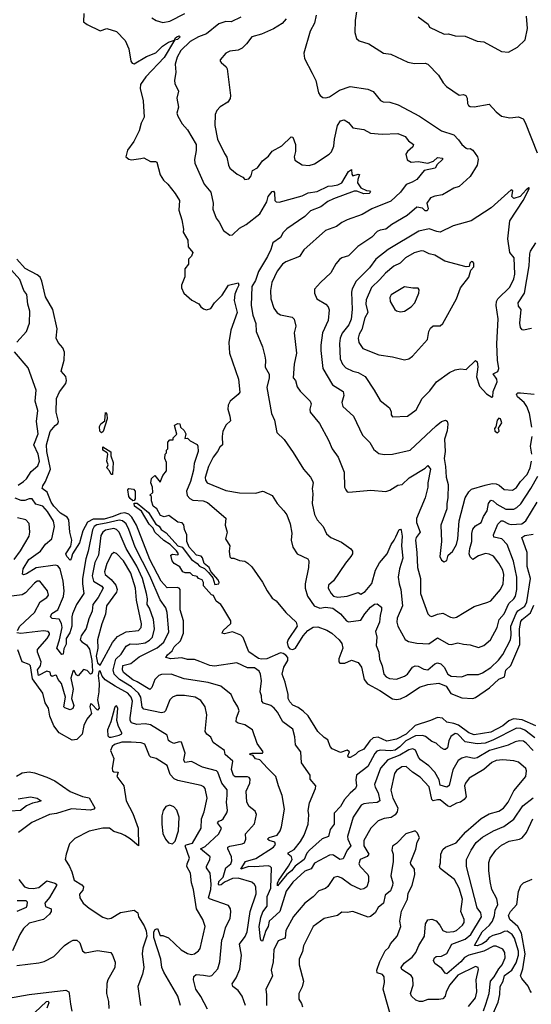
# Model space of a CAD drawing. Extents: x 1268547 to 1425625, y 515768 to 616754.
# Tile 403 of 507: x 1354056 to 1357802, y 598115 to 605330. Entities that reach past the tile are written whole.
import ezdxf

# ---------------------------------------------------------------- set-up
doc = ezdxf.new("R2010")
doc.units = 0

msp = doc.modelspace()

# ---------------------------------------------------------------- linework, layer by layer
at = {"layer": '0CON10XD'}
for points in [[(1354525.8, 605375), (1354523.3, 605315), (1354551.2, 605295), (1354645, 605248.6), (1354695, 605265.6), (1354765, 605243.5), (1354828.5, 605178.5), (1354854.7, 605115.3), (1354869.7, 605025), (1354880.3, 605010.3), (1354895, 605005.3), (1354985, 605060.8), (1355051.9, 605088.1), (1355101.2, 605135), (1355145, 605166.2), (1355190, 605180), (1355194.4, 605195), (1355206.2, 605205), (1355225, 605210.8), (1355232, 605205), (1355212, 605185), (1355190, 605180), (1355115, 605052.7), (1354978.5, 604911.5), (1354939.7, 604855), (1354938.2, 604825), (1354960.9, 604735), (1354968.6, 604615), (1354945, 604572), (1354930.4, 604515), (1354892.7, 604437.3), (1354844.3, 604375), (1354832.5, 604325), (1354855, 604306.7), (1354875, 604303.8), (1354943.8, 604313.8)], [(1355024.6, 605344.6), (1355054.4, 605324.4), (1355105, 605308.8), (1355155, 605319.4), (1355265, 605376)], [(1356226.8, 605363.2), (1356215.8, 605305), (1356184.2, 605245.8), (1356136.7, 605085), (1356141.1, 605045), (1356198.1, 604938.1), (1356224.5, 604885), (1356244.6, 604794.6), (1356256, 604775), (1356275, 604760), (1356297.3, 604757.3), (1356325.4, 604764.6), (1356397.6, 604812.4), (1356475, 604839.5), (1356605, 604821.9), (1356644.4, 604804.4), (1356697, 604737), (1356718.8, 604728.8), (1356767.5, 604725), (1356828, 604705), (1356985, 604623.8), (1357144.7, 604514.7), (1357234.4, 604485), (1357270.2, 604450.2), (1357294.3, 604414.3), (1357325, 604388.9), (1357335, 604383.6), (1357355, 604386.9), (1357374, 604375), (1357408.9, 604325), (1357413.3, 604305), (1357407.1, 604262.9), (1357355, 604180.8), (1357275, 604108.5), (1357235, 604094.5), (1357152.6, 604047.4), (1357095, 604036.2), (1357065, 604023.5), (1357036.4, 603985), (1357048.1, 603945), (1357040.1, 603929.9), (1357025, 603929.7), (1357005, 603948.1), (1356963.3, 603955), (1356894.4, 603895.6), (1356781.1, 603828.9), (1356738, 603795), (1356695, 603788.1), (1356675, 603778.5), (1356635, 603737.3), (1356531.1, 603668.9), (1356465, 603600), (1356415, 603586), (1356396.8, 603573.2), (1356370.3, 603539.7), (1356334.3, 603475), (1356258, 603405), (1356214.2, 603355), (1356214.3, 603325), (1356232.5, 603285), (1356297.5, 603245), (1356315.7, 603225), (1356323, 603203), (1356314.5, 603125), (1356274.6, 603035.4), (1356262.1, 602945), (1356260.8, 602905), (1356276.7, 602775), (1356347.1, 602655), (1356424, 602605), (1356429.4, 602575), (1356414.6, 602525), (1356423.5, 602495), (1356499.4, 602425), (1356566.7, 602285), (1356620.4, 602230.4), (1356650.6, 602180.6), (1356685, 602151.9), (1356725, 602143.3), (1356785, 602146.4), (1356915, 602175.5), (1357105, 602354.5), (1357145, 602385.6), (1357175, 602395.8), (1357187.5, 602387.5), (1357192.5, 602365), (1357186.1, 602316.1), (1357165.9, 602255), (1357172.8, 602165), (1357164.6, 602115), (1357175.4, 602055), (1357178.3, 601978.3), (1357193.1, 601925), (1357190.6, 601825), (1357182.9, 601785), (1357183.8, 601745), (1357140.8, 601625), (1357144.3, 601505), (1357133.8, 601395), (1357145, 601370), (1357165, 601357.5), (1357183, 601367), (1357193.3, 601405), (1357225, 601433.3), (1357255, 601483.8), (1357265.4, 601525), (1357273.6, 601656.4), (1357317.8, 601825), (1357345, 601870.8), (1357365, 601890.6), (1357465, 601918.2), (1357515, 601930), (1357545, 601927.9), (1357567.9, 601917.9), (1357605, 601887.5), (1357665, 601881.8), (1357695, 601902.9), (1357723.8, 601945), (1357772.9, 601997.1), (1357794.8, 602045), (1357804.8, 602095)], [(1356524.4, 605405), (1356512.7, 605325), (1356510.8, 605235), (1356521.7, 605191.7), (1356542.5, 605175), (1356612, 605152), (1356720, 605085), (1356775, 605078), (1356898.3, 605018.3), (1356947.7, 605007.7), (1357025, 605011.2), (1357045, 605003.8), (1357122.4, 604922.4), (1357156.2, 604866.2), (1357181.2, 604841.2), (1357275, 604776.9), (1357305, 604782.5), (1357323.2, 604773.2), (1357332.1, 604755), (1357334.3, 604715), (1357342.3, 604702.3), (1357355, 604694.3), (1357385, 604692.5), (1357495, 604711.2), (1357544.5, 604654.5), (1357585, 604624), (1357645, 604610), (1357707.7, 604617.7), (1357742.3, 604602.3), (1357757.7, 604577.7), (1357846.7, 604355)], [(1355675, 605349.1), (1355605, 605313.2), (1355565, 605316.1), (1355515, 605300), (1355424.8, 605225.2), (1355365, 605203.4), (1355305, 605171.1), (1355237, 605105), (1355208.6, 605055), (1355194.7, 605005), (1355199.5, 604945), (1355190, 604885), (1355192.8, 604862.8), (1355217.8, 604805), (1355205.6, 604755), (1355217.8, 604687.8), (1355207.5, 604645), (1355213.2, 604623.2), (1355245.8, 604565.8), (1355285, 604524), (1355348.9, 604415), (1355347.5, 604372.5), (1355336.2, 604305), (1355338.3, 604278.3), (1355406.9, 604125), (1355455.7, 604065), (1355472.2, 603985), (1355470.3, 603940.3), (1355494.3, 603874.3), (1355516.6, 603846.6), (1355548, 603785), (1355595, 603751.2), (1355615, 603753.8), (1355665, 603801.4), (1355715, 603830), (1355815, 603908.2), (1355865, 603995.7), (1355875.6, 604035), (1355905, 604070.4), (1355915, 604072.2), (1355921.3, 604061.3), (1355925, 604004.4), (1355935, 603994.4), (1355955, 603991.9), (1356125, 604039.1), (1356168.6, 604061.4), (1356235, 604071.6), (1356315, 604110.5), (1356346.9, 604113.1), (1356385, 604120), (1356415, 604135.4), (1356463.4, 604216.6), (1356485, 604232.5), (1356487.7, 604197.7), (1356495, 604185.7), (1356535, 604199.1), (1356545.6, 604195.6), (1356531.7, 604158.3), (1356530.5, 604135), (1356555, 604096.7), (1356595, 604078.2), (1356618, 604075), (1356624.2, 604065), (1356615, 604057.1), (1356575, 604053.2), (1356525, 604072.4), (1356505, 604073), (1356355, 604018.2), (1356312.1, 603997.9), (1356260.8, 603959.2), (1356185, 603928.2), (1356143.4, 603886.6), (1356013, 603797), (1355985, 603769.5), (1355965, 603733.6), (1355908.8, 603695), (1355894.7, 603645.3), (1355871.2, 603595), (1355804.3, 603485.7), (1355782.5, 603417.5), (1355755.3, 603375), (1355751.2, 603235), (1355763.7, 603163.7), (1355784.6, 603104.6), (1355788.9, 603045), (1355835, 602933.3), (1355851.4, 602865), (1355856.7, 602835), (1355854.6, 602784.6), (1355881.7, 602731.7), (1355882.1, 602705), (1355864.6, 602634.6), (1355899.4, 602445), (1355921.4, 602395), (1355940, 602305), (1355993, 602253), (1356059.5, 602159.5), (1356135, 602036.7), (1356186.8, 601976.8), (1356201.3, 601951.3), (1356205.6, 601935), (1356198.9, 601895), (1356201.5, 601855), (1356198.5, 601785), (1356215.5, 601705), (1356234.1, 601664.1), (1356278.9, 601615), (1356302, 601562), (1356335, 601534.4), (1356411.9, 601501.9), (1356481.4, 601451.4), (1356492, 601435), (1356492, 601415), (1356481.2, 601395), (1356442.3, 601347.7), (1356355, 601217.5), (1356318, 601185), (1356315.8, 601165), (1356336.7, 601125), (1356354.3, 601105), (1356385, 601098.9), (1356455, 601105.7), (1356535, 601132.9), (1356555, 601120), (1356585, 601139.5), (1356635, 601197.5), (1356662.8, 601297.2), (1356691.2, 601348.8), (1356747.4, 601415), (1356775.9, 601485), (1356799.5, 601515), (1356810.6, 601540.6), (1356835, 601594), (1356845, 601596.2), (1356849.1, 601589.1), (1356856.5, 601545), (1356850.9, 601475), (1356861.4, 601385), (1356837.6, 601305), (1356827.5, 601245), (1356834, 601195), (1356847.2, 601155), (1356858.1, 601035), (1356820.4, 600945), (1356818.5, 600915), (1356825, 600886.7), (1356878.6, 600788.6), (1356904.3, 600774.3), (1356965, 600761.9), (1357052.7, 600757.3), (1357115, 600800), (1357195, 600752.7), (1357215, 600751.8), (1357265, 600764.3), (1357305, 600753.1), (1357355, 600750), (1357415, 600730), (1357456, 600745), (1357504.4, 600785), (1357553.3, 600876.7), (1357567.5, 600935), (1357603.2, 600975), (1357638.2, 601051.8), (1357674.5, 601085), (1357686.8, 601105), (1357696.9, 601155), (1357697.2, 601245), (1357673, 601363), (1357624.7, 601485), (1357586.1, 601526.1), (1357527.3, 601537.3), (1357524.6, 601555), (1357556.5, 601633.5), (1357582.6, 601657.4), (1357595, 601657.2), (1357634.5, 601634.5), (1357655, 601631.7), (1357733.3, 601636.7), (1357761.8, 601658.2), (1357846.2, 601793.9)], [(1356006.2, 605335), (1355977, 605303), (1355915, 605262.5), (1355827, 605223), (1355755.8, 605205), (1355718.1, 605151.9), (1355685, 605120.5), (1355655, 605107.5), (1355595, 605098.1), (1355565.4, 605084.6), (1355523.8, 605035), (1355523.3, 605025), (1355532.5, 605015)], [(1356975, 605351.2), (1357047.7, 605297.7), (1357056.7, 605275), (1357163.8, 605225), (1357195, 605226.5), (1357245, 605212.5), (1357318.3, 605208.3), (1357405, 605172), (1357455, 605167.1), (1357585, 605095.6), (1357635, 605092)], [(1357635, 605092), (1357702.3, 605127.7), (1357756.8, 605183.2), (1357775.8, 605264.2), (1357767.5, 605355)], [(1355532.5, 605015), (1355567.5, 604985), (1355575, 604970), (1355600.6, 604775), (1355596.6, 604753.4), (1355579.2, 604725), (1355525, 604692.2), (1355498.5, 604665), (1355487.8, 604635), (1355484.4, 604555), (1355505, 604453.3), (1355555, 604348.8), (1355573, 604323), (1355584.3, 604265), (1355595, 604241.2), (1355647.4, 604197.4), (1355690, 604175), (1355705, 604160), (1355735, 604164.4), (1355752.2, 604185), (1355760, 604225), (1355796.7, 604243.2), (1355833.8, 604296.2), (1355879.2, 604330.8), (1355905, 604367.1), (1355974.6, 604405.4), (1356045, 604472.5), (1356055, 604470), (1356075.6, 604415), (1356076.9, 604365), (1356065.7, 604325), (1356071.5, 604301.5), (1356125, 604265.8), (1356175, 604261.4), (1356213.9, 604273.9), (1356321.9, 604345), (1356338.3, 604361.7), (1356356.6, 604403.4), (1356361.7, 604455), (1356384.3, 604555.7), (1356405, 604588.2), (1356432.5, 604595), (1356465, 604577.1), (1356495, 604536.5), (1356575, 604526.2), (1356625, 604497.8), (1356711.4, 604491.4), (1356825, 604495.3), (1356878.6, 604475), (1356902.4, 604442.4), (1356940.4, 604415), (1356935, 604397.5), (1356897.1, 604365), (1356884.2, 604345), (1356892.5, 604302.5), (1356922.5, 604285), (1356975, 604290.9), (1357045, 604277.6), (1357087.5, 604292.5), (1357115, 604318.9), (1357151.2, 604315), (1357151.8, 604305), (1357112.1, 604267.9), (1357099.1, 604240.9), (1357018.8, 604225), (1356965, 604160), (1356930.5, 604139.5), (1356885, 604123.1), (1356844.4, 604065), (1356775, 603999.2), (1356635, 603944.5), (1356565, 603901.2), (1356455, 603862.5), (1356415, 603843.1), (1356375, 603814.3), (1356295.6, 603784.4), (1356136.8, 603643.2), (1356105.5, 603594.5), (1356005, 603556), (1355981.7, 603538.3), (1355942.7, 603487.3), (1355901.8, 603405), (1355892.5, 603345), (1355896.2, 603285), (1355916.4, 603216.4), (1355941.1, 603181.1), (1355965, 603167.3), (1356050.5, 603150.5), (1356065.5, 603135.5), (1356077.5, 603085), (1356065.6, 603035), (1356082.9, 602885), (1356065.5, 602805), (1356058.6, 602705), (1356076.7, 602685), (1356088.9, 602638.9), (1356108.7, 602608.7), (1356184.3, 602535), (1356190.8, 602515), (1356181.4, 602475), (1356183.2, 602453.2), (1356250.9, 602370.9), (1356318.5, 602248.5), (1356345, 602184), (1356388.9, 602125), (1356432.5, 602015), (1356434, 601905), (1356443.3, 601885), (1356455, 601870), (1356466.4, 601866.4), (1356627.3, 601882.7), (1356736.8, 601873.2), (1356767.4, 601882.6), (1356825, 601919.2), (1356856.4, 601923.6), (1356907.5, 601972.5), (1357025, 602044.4), (1357045, 602062.5), (1357065.2, 602035.2), (1357043.9, 601935), (1357043.8, 601903.8), (1357024.3, 601825), (1356961, 601675), (1356961.3, 601645), (1356989.1, 601575), (1356959.6, 601535), (1356953.4, 601515), (1356965.3, 601425), (1356968, 601315), (1356990.4, 601235), (1356990.8, 601125), (1357045.8, 600975.8), (1357060.3, 600960.3), (1357075, 600957.1), (1357115, 600973.8), (1357155, 600980), (1357210.5, 600950.5), (1357235, 600947.5), (1357255, 600952.2), (1357310, 600985), (1357385, 601029.4), (1357485, 601060.5), (1357505, 601072.2), (1357577.7, 601155), (1357595.7, 601195), (1357600.3, 601265), (1357593.7, 601295), (1357565, 601348.5), (1357525, 601397.9), (1357495, 601413.9), (1357468.1, 601418.1), (1357415, 601400), (1357375, 601374.4), (1357353.7, 601393.7), (1357348.2, 601415), (1357352.1, 601455), (1357367.9, 601505), (1357366.2, 601565), (1357374.5, 601595.5), (1357395, 601620), (1357435.6, 601645), (1357451.9, 601688.1), (1357479.5, 601730.5), (1357488.8, 601785), (1357505, 601808.5), (1357524.4, 601805), (1357550.4, 601780.4), (1357615, 601742.5), (1357675, 601743.8), (1357697.5, 601755), (1357725, 601781.8), (1357799.5, 601895), (1357850, 601985)], [(1354943.8, 604313.8), (1354965, 604317.5), (1355015, 604290), (1355051.7, 604291.7), (1355061.2, 604285), (1355085, 604192.5), (1355110, 604155), (1355141.2, 604125), (1355195.4, 604055.4), (1355226, 604005), (1355220.8, 603935), (1355244.4, 603864.4), (1355255.8, 603795.8), (1355253.4, 603773.4), (1355288.1, 603715), (1355290.8, 603665), (1355322.7, 603622.7), (1355315, 603596.2), (1355293.3, 603575), (1355291.7, 603538.3), (1355264.4, 603505), (1355265.4, 603444.6), (1355241.8, 603385), (1355240, 603365), (1355258.8, 603325), (1355316.7, 603275), (1355368.3, 603248.3), (1355383.3, 603225), (1355401.2, 603211.2), (1355425, 603204.2), (1355455.3, 603214.7), (1355482.7, 603255), (1355539, 603311), (1355585, 603384.2), (1355655, 603402.5), (1355660, 603385), (1355646.2, 603356.2), (1355632.3, 603317.7), (1355627.2, 603272.8), (1355647.7, 603185), (1355602, 603055), (1355588.5, 602965), (1355591.9, 602885), (1355658.1, 602695), (1355668.6, 602601.4), (1355657, 602583), (1355598, 602535), (1355582, 602505), (1355580, 602475), (1355596, 602425), (1355598.8, 602391.2), (1355568.9, 602361.1), (1355544.7, 602315.3), (1355538.4, 602275), (1355541.9, 602215), (1355521.5, 602198.5), (1355504.6, 602165), (1355473.1, 602125), (1355439.6, 602055), (1355414.5, 601975), (1355415.6, 601955), (1355430, 601935), (1355565, 601879.6), (1355666.2, 601863.8), (1355785, 601859.6), (1355835, 601874.4), (1355845, 601872.2), (1355904.2, 601844.2), (1355941.4, 601785), (1355991.3, 601731.3), (1356012.5, 601702.5), (1356036.7, 601635), (1356047.9, 601567.9), (1356044.3, 601515), (1356055.7, 601465.7), (1356088.8, 601415), (1356165, 601378), (1356173.8, 601365), (1356170.5, 601315), (1356146.2, 601195), (1356146.5, 601165), (1356163.1, 601105), (1356211.5, 601035), (1356255, 601017.5), (1356295, 601024.7), (1356348.7, 601018.7), (1356405.2, 600975.2), (1356448.1, 600925), (1356465, 600916.9), (1356555, 600930.6), (1356583, 600977), (1356625, 601024.2), (1356655, 601045.7), (1356675, 601050), (1356704.4, 601024.4), (1356706.2, 601005), (1356694.6, 600965), (1356689.7, 600915), (1356662.6, 600847.4), (1356671.2, 600805), (1356666.7, 600745), (1356686.1, 600696.1), (1356691.3, 600645), (1356710, 600595), (1356721.9, 600535), (1356738.6, 600515), (1356765, 600501.2), (1356815, 600497.5), (1356875, 600520), (1356895.4, 600535), (1356932.2, 600585), (1356952, 600595), (1356975, 600591.6), (1357015, 600570.8), (1357045, 600566.4), (1357095, 600610.3), (1357115, 600618.2), (1357139.2, 600609.2), (1357165, 600586.2), (1357192.3, 600535), (1357215, 600520), (1357295, 600513.6), (1357335, 600531.9), (1357415, 600531.3), (1357445, 600542.8), (1357505, 600583.4), (1357562.3, 600637.7), (1357595, 600678.5), (1357649.2, 600785), (1357655, 600820), (1357653.3, 600885), (1357690.5, 600979.5), (1357702.9, 600997.1), (1357755, 601032.2), (1357769.6, 601065), (1357797.3, 601235), (1357773.3, 601323.3), (1357771.7, 601425), (1357733.5, 601535), (1357755, 601550.3), (1357815, 601559.6)], [(1356785, 602420), (1356895, 602424.3), (1356958.6, 602471.4), (1357004.4, 602555), (1357059.6, 602610.4), (1357107.5, 602675), (1357203.8, 602745), (1357245, 602764.3), (1357285, 602772.2), (1357325, 602767.1), (1357395, 602833.3), (1357405, 602822.5), (1357410.8, 602785), (1357402, 602712), (1357424.2, 602645), (1357475, 602587.5), (1357513.3, 602563.3), (1357520, 602565), (1357523.3, 602605), (1357552.5, 602675), (1357550, 602695), (1357523.8, 602735), (1357558.6, 602751.4), (1357565.6, 602775), (1357556.2, 602835), (1357550.3, 602955), (1357558.8, 603138.8), (1357545.8, 603235.8), (1357547.5, 603265), (1357558.6, 603285), (1357645, 603370.8), (1357675, 603431.2), (1357682.5, 603465), (1357677.1, 603585), (1357644.2, 603624.2), (1357631.4, 603725), (1357645.5, 603855), (1357744, 604005), (1357790, 604095), (1357785, 604097.5), (1357765, 604082.5), (1357720, 604035), (1357675, 604020), (1357660, 604035), (1357667, 604077), (1357655, 604082.5), (1357507.9, 603952.1), (1357363.2, 603856.8), (1357230.3, 603819.7), (1357135, 603773.3), (1357111.7, 603778.3), (1357055, 603796.8), (1356979.9, 603780.1), (1356754.8, 603645.2), (1356664.6, 603575), (1356617.4, 603512.6), (1356519.5, 603415), (1356491.7, 603358.3), (1356486.7, 603333.3), (1356490, 603205), (1356483.2, 603135), (1356465.8, 603095), (1356418.1, 603031.9), (1356403.4, 602995), (1356397.9, 602957.9), (1356402.4, 602845), (1356420.4, 602805), (1356445, 602778.8), (1356495, 602754.5), (1356535, 602744.5), (1356585.9, 602715.9), (1356652.9, 602615), (1356695, 602539.2), (1356764.4, 602484.4), (1356777.3, 602457.3), (1356776.7, 602435), (1356785, 602420)], [(1356875, 602836.7), (1356905, 602844), (1356932, 602865), (1357043.6, 602986.4), (1357052.7, 603045), (1357065, 603070), (1357085, 603086), (1357135, 603086.2), (1357155, 603104.2), (1357254.5, 603285), (1357283.1, 603365), (1357346.1, 603443.9), (1357360, 603495), (1357381.7, 603518.3), (1357382.5, 603545), (1357375, 603556.7), (1357365, 603557.5), (1357353.3, 603545), (1357348.3, 603521.7), (1357325, 603518.8), (1357170.2, 603560.2), (1357095, 603603.3), (1357055, 603614.2), (1357015, 603634.5), (1356995, 603636.5), (1356945, 603622.1), (1356880.6, 603585), (1356841.5, 603545), (1356795, 603523.1), (1356735, 603472.9), (1356693.9, 603425), (1356633.4, 603366.6), (1356593.5, 603276.5), (1356591.8, 603245), (1356604.6, 603185), (1356583.2, 603145), (1356560.4, 603059.6), (1356542.9, 603025), (1356535.6, 602995), (1356538.9, 602965), (1356570, 602920), (1356685, 602873.1), (1356785, 602860), (1356875, 602836.7)], [(1357805, 603066.9), (1357745, 603054.3), (1357735, 603058), (1357723.7, 603073.7), (1357719.5, 603105), (1357727.8, 603205), (1357710, 603230), (1357706.6, 603255), (1357752.5, 603325), (1357786.5, 603525), (1357791.2, 603615), (1357797.2, 603632.8), (1357835, 603695.6)], [(1357828.1, 600068.1), (1357755, 600123.7), (1357725, 600136), (1357695, 600138.8), (1357520.6, 600049.4), (1357465, 600029.3), (1357405, 600022.8), (1357318.4, 600038.4), (1357265, 600095.2), (1357245, 600099.8), (1357213.9, 600076.1), (1357199.6, 600045), (1357188, 599995), (1357175, 599981.4), (1357165, 599980.8), (1357143.2, 599993.2), (1357105, 600029.1), (1357075, 600041.5), (1357027.9, 600077.9), (1357005, 600085.3), (1356955, 600081.7), (1356883.9, 600045), (1356839.2, 600000.8), (1356805, 599976.8), (1356775, 599971.4), (1356695, 599977.4), (1356671, 599969), (1356656.8, 599953.2), (1356605, 599857.5), (1356523.1, 599795), (1356518.4, 599758.4), (1356521.5, 599715), (1356515.5, 599695), (1356475, 599660.8), (1356434.6, 599615), (1356404.8, 599565.2), (1356360, 599515), (1356360, 599435), (1356328.7, 599395), (1356318.2, 599345), (1356271.7, 599328.3), (1356177.7, 599245), (1356158, 599222), (1356140.2, 599175), (1356073.5, 599126.5), (1356046.7, 599093.3), (1356012.9, 599067.1), (1355945, 598983.1), (1355945, 599002), (1355954.8, 599025), (1356025, 599127.2), (1356050.5, 599175), (1356046.4, 599196.4), (1356021.4, 599215), (1356022.1, 599225), (1356065, 599248.5), (1356112.7, 599307.3), (1356140, 599355), (1356168.7, 599435), (1356172.8, 599502.8), (1356168.2, 599535), (1356178.2, 599591.8), (1356222.9, 599695), (1356225, 599716.7), (1356182.5, 599765), (1356182.5, 599795), (1356119.2, 599885), (1356114, 599965), (1356075.7, 600015.7), (1356071.4, 600075), (1356055, 600130), (1355984.2, 600184.2), (1355944.7, 600255), (1355919.6, 600285), (1355895, 600305.3), (1355841.7, 600321.7), (1355830, 600335), (1355826.4, 600375), (1355816.2, 600405), (1355827.1, 600485), (1355820, 600535), (1355810, 600555), (1355775, 600579.7), (1355725, 600580.8), (1355645, 600616.1), (1355483.5, 600593.5), (1355448.2, 600598.2), (1355375, 600625.6), (1355335, 600641.5), (1355285, 600642.5), (1355243.8, 600653.8), (1355162.7, 600647.3), (1355126, 600655), (1355137.5, 600675), (1355172.2, 600705), (1355186.6, 600735), (1355232.7, 600777.3), (1355256.6, 600833.4), (1355255.3, 600924.7), (1355230.8, 601005), (1355230.9, 601155), (1355224.6, 601164.6), (1355208.9, 601168.9), (1355135, 601166.2), (1355092, 601215), (1355008.8, 601375), (1354910.9, 601625), (1354876.7, 601685), (1354855.2, 601705.2), (1354825, 601715.1), (1354795, 601711.5), (1354740.8, 601689.2), (1354675, 601670.6), (1354595, 601670), (1354552.4, 601647.6), (1354517.5, 601585), (1354495, 601495.5), (1354443.3, 601415), (1354432.1, 601377.9), (1354425, 601370), (1354400, 601395), (1354394.6, 601415), (1354429.3, 601470.7), (1354438.8, 601515), (1354423.3, 601575), (1354416, 601665), (1354403.8, 601685), (1354355, 601713.3), (1354305.5, 601765), (1354286.3, 601795), (1354257.2, 601867.2), (1354220.8, 601895), (1354224.6, 601915), (1354244, 601946), (1354280.9, 602035), (1354254.8, 602164.8), (1354252.5, 602215), (1354278.3, 602311.7), (1354315, 602355.4), (1354335, 602370.5), (1354340.8, 602385), (1354322.1, 602455), (1354325.3, 602555), (1354347.5, 602602.5), (1354393.8, 602665), (1354398.6, 602685), (1354393.1, 602715), (1354360, 602755), (1354382.2, 602835), (1354383.3, 602893.3), (1354372, 602925), (1354338.8, 602965), (1354324, 602995), (1354330, 603065), (1354299.6, 603205), (1354245, 603298.6), (1354219, 603415), (1354205, 603442.5), (1354185, 603460.7), (1354097, 603507), (1354035, 603575.5)], [(1354035, 602966), (1354105.8, 603045), (1354127.1, 603105), (1354130.8, 603195), (1354115.6, 603245.6), (1354108.1, 603315), (1354086.2, 603346.2), (1354056.2, 603425), (1353955, 603541.2)], [(1356845, 603190), (1356875, 603194), (1356922, 603225), (1356950, 603255), (1356980, 603325), (1356980.7, 603350.7), (1356975, 603362.5), (1356935, 603362.5), (1356875, 603373.1), (1356776.8, 603313.2), (1356767.5, 603295), (1356768.6, 603265), (1356802, 603205), (1356815.9, 603195.9), (1356845, 603190)], [(1354045, 601918.8), (1354083.5, 601945), (1354105.6, 601965), (1354140.9, 602019.1), (1354188.2, 602061.8), (1354200.2, 602095), (1354192, 602145), (1354160.5, 602215), (1354190.4, 602295), (1354179.6, 602385), (1354188.2, 602465), (1354170.4, 602535), (1354175.5, 602615), (1354118.2, 602778.2), (1354018.6, 602895)], [(1357806, 602345), (1357788.3, 602445), (1357769.7, 602495), (1357750.5, 602525), (1357702.5, 602565), (1357694.7, 602585.3), (1357703.8, 602595), (1357723.3, 602596.7), (1357824.7, 602585.3)], [(1354655, 602302.2), (1354642, 602315), (1354641, 602349), (1354651.2, 602368.8), (1354678.8, 602391.2), (1354685, 602452.5), (1354695, 602440), (1354695.4, 602405), (1354668.1, 602311.9), (1354655, 602302.2)], [(1357555, 602302), (1357566.7, 602315), (1357563, 602337), (1357586.7, 602375), (1357577.5, 602405), (1357565, 602410), (1357552.5, 602395), (1357542.5, 602347.5), (1357533.6, 602333.6), (1357536.7, 602315), (1357555, 602302)], [(1357835.5, 600155), (1357735, 600198.6), (1357673.4, 600206.6), (1357637.8, 600192.2), (1357595, 600154.1), (1357505, 600108.4), (1357385, 600088.4), (1357345, 600104.8), (1357269.7, 600159.7), (1357235, 600173.5), (1357185, 600181.9), (1357151.6, 600211.6), (1357115, 600217.2), (1357065, 600194.6), (1356952.4, 600157.6), (1356885.8, 600095), (1356815, 600057.7), (1356745, 600042.8), (1356681.1, 600071.1), (1356645, 600068.2), (1356619.6, 600045), (1356575, 599984.3), (1356535, 599965.7), (1356515.3, 599944.7), (1356475, 599922.9), (1356464.4, 599924.4), (1356458.8, 599935), (1356470, 599965), (1356455, 599977.5), (1356405, 599960), (1356345, 599987.1), (1356329.4, 600005), (1356311.9, 600051.9), (1356285, 600069.2), (1356238.5, 600115), (1356168.1, 600228.1), (1356133.1, 600263.1), (1356095, 600290), (1356055, 600307.5), (1356035, 600330), (1356022.5, 600355), (1356022.5, 600385), (1356001.2, 600475), (1355978, 600535), (1355990, 600585), (1356018.9, 600635), (1356018.6, 600655), (1356005, 600673.7), (1355985, 600686), (1355965, 600689.6), (1355865, 600645.8), (1355826.1, 600643.9), (1355805, 600649.2), (1355735, 600698), (1355691.7, 600801.7), (1355675, 600820.8), (1355613.6, 600843.6), (1355555, 600830), (1355537.5, 600835), (1355546.7, 600855), (1355602.5, 600905), (1355602.5, 600925), (1355543, 601023), (1355530, 601045), (1355495, 601070), (1355475, 601110), (1355460, 601115), (1355401.7, 601181.7), (1355402.5, 601205), (1355392.5, 601225), (1355365.9, 601235.9), (1355355, 601250), (1355325, 601257.5), (1355305, 601277.5), (1355267, 601277), (1355250, 601285), (1355229.3, 601319.3), (1355186.1, 601346.1), (1355173.3, 601365), (1355162.5, 601405), (1355175, 601412.5), (1355215, 601407.5), (1355218.8, 601415), (1355205, 601438), (1355156.9, 601485), (1355112.4, 601512.4), (1355045, 601575.6), (1355034.4, 601605), (1355003, 601633), (1354948.5, 601728.5), (1354895.5, 601765), (1354895, 601787.5), (1354916.5, 601786.5), (1354999.5, 601719.5), (1355053.8, 601633.8), (1355077.8, 601617.8), (1355092.5, 601595), (1355128.8, 601568.8), (1355214.6, 601474.6), (1355245.7, 601465.7), (1355313.7, 601373.7), (1355355, 601344.2), (1355373.8, 601325), (1355409.1, 601309.1), (1355438.8, 601278.8), (1355469.5, 601239.5), (1355485, 601191.2), (1355513.3, 601195), (1355516.7, 601205), (1355510, 601225), (1355456.4, 601286.4), (1355442.5, 601315), (1355407.5, 601345), (1355395, 601387.5), (1355385, 601397.5), (1355350, 601405), (1355297.5, 601465), (1355280, 601505), (1355280, 601555), (1355262.5, 601595), (1355258.3, 601628.3), (1355245, 601642.5), (1355215, 601646.7), (1355147, 601697), (1355115, 601687.5), (1355087, 601697), (1355060, 601745), (1355032.5, 601765), (1355020, 601805), (1355020, 601835), (1355010, 601845), (1355030, 601865), (1355027.5, 601905), (1355017.5, 601935), (1355021.7, 601968.3), (1355045, 601990), (1355085, 601940), (1355105, 601990), (1355130, 602025), (1355130, 602085), (1355120, 602115), (1355122.5, 602145), (1355130, 602155), (1355130, 602175), (1355140, 602185), (1355140, 602235), (1355155, 602250), (1355180, 602250), (1355180, 602265), (1355207, 602293), (1355190, 602355), (1355195, 602360), (1355215, 602370), (1355228.3, 602368.3), (1355232.5, 602345), (1355259.3, 602319.3), (1355272.5, 602295), (1355265, 602260), (1355285, 602262.5), (1355304, 602244), (1355355, 602216.7), (1355361.2, 602205), (1355364, 602165), (1355333.2, 602076.8), (1355328.5, 602028.5), (1355306.8, 601945), (1355277.9, 601875), (1355283.3, 601843.3), (1355301.6, 601821.6), (1355325, 601808.1), (1355400, 601805), (1355432.3, 601792.3), (1355565, 601677.5), (1355561.2, 601625), (1355576, 601575), (1355563.9, 601526.1), (1355596, 601475), (1355588.8, 601435), (1355594.1, 601394.1), (1355604.2, 601384.2), (1355625, 601383.8), (1355665, 601366.2), (1355705, 601361.2), (1355727.7, 601347.7), (1355755, 601320), (1355835, 601207.5), (1355867.5, 601145), (1355905, 601090), (1355935, 601072.5), (1356005, 600986.7), (1356081.2, 600915), (1356088.6, 600885), (1356022.8, 600787.2), (1356015.8, 600765), (1356022.2, 600735), (1356035, 600720.4), (1356055.3, 600714.7), (1356075.4, 600724.6), (1356132.5, 600815), (1356165, 600853.1), (1356205, 600877.3), (1356239.7, 600879.7), (1356305, 600856), (1356341.2, 600835), (1356396, 600785), (1356415, 600757.5), (1356423.3, 600725), (1356393.9, 600646.1), (1356392.5, 600625), (1356400, 600615), (1356436.4, 600613.6), (1356485, 600637.5), (1356535, 600620), (1356558, 600585), (1356579.6, 600495), (1356602.1, 600462.1), (1356692.2, 600415), (1356785, 600352.5), (1356815, 600348), (1356845, 600354.2), (1356887.3, 600372.7), (1356985, 600437.7), (1357045, 600457.6), (1357125, 600467.7), (1357178.4, 600445), (1357212.8, 600392.8), (1357295, 600360.5), (1357375, 600354.4), (1357395, 600362.2), (1357497.1, 600432.9), (1357565, 600496.7), (1357605.5, 600514.5), (1357615, 600564.2), (1357652.7, 600597.3), (1357718.6, 600751.4), (1357715.3, 600865.3), (1357725, 600920), (1357735, 600935.3), (1357797.2, 600982.8), (1357820.1, 601039.9)], [(1357805.7, 602145), (1357797.8, 602205), (1357810, 602275)], [(1354725, 601996.2), (1354712.9, 602022.9), (1354693.1, 602045), (1354703.3, 602066.7), (1354694.5, 602095), (1354701.5, 602145), (1354695.5, 602155.5), (1354665.7, 602175), (1354665, 602200), (1354723, 602163), (1354722.7, 602135), (1354740.3, 602085), (1354735, 601997.5), (1354725, 601996.2)], [(1354885, 601803.8), (1354865, 601820), (1354856.4, 601836.4), (1354846.7, 601885), (1354855, 601895.5), (1354889.4, 601889.4), (1354901.8, 601875), (1354900.8, 601819.2), (1354895, 601806), (1354885, 601803.8)], [(1357815.8, 599975), (1357765, 600028.8), (1357745, 600041.8), (1357715, 600044.7), (1357685, 600037.8), (1357632.9, 600012.9), (1357495.5, 599974.5), (1357405, 599920.6), (1357385, 599917.1), (1357325, 599927.1), (1357295, 599919.2), (1357267.6, 599902.4), (1357228.1, 599831.9), (1357201, 599719), (1357185, 599706), (1357135, 599720), (1357128.8, 599758.8), (1357095.9, 599815.9), (1357053.1, 599863.1), (1356990.4, 599905), (1356975.9, 599925), (1356955, 599976.5), (1356935, 599985.9), (1356905, 599980.5), (1356839.8, 599940.2), (1356752.3, 599905), (1356699.2, 599845), (1356655.4, 599725), (1356659.3, 599705), (1356680.5, 599665), (1356692.2, 599605), (1356675, 599594.1), (1356612.2, 599587.8), (1356575, 599583.8), (1356557.8, 599575), (1356497.3, 599485), (1356456.7, 599345), (1356459.3, 599325), (1356481.3, 599275), (1356454.7, 599245), (1356425, 599180), (1356401.2, 599175), (1356355, 599206.5), (1356345, 599210.6), (1356325, 599206.7), (1356215, 599150), (1356191.4, 599108.6), (1356145, 599091.5), (1356055, 599009.4), (1356006.2, 598943.8), (1355960, 598795), (1355882.3, 598725), (1355876, 598685), (1355858, 598655), (1355835, 598578.5), (1355825, 598580.9), (1355820, 598595), (1355809.8, 598685), (1355821.1, 598751.1), (1355836.8, 598793.2), (1355867.6, 598835), (1355867.9, 598905), (1355895.9, 598965), (1355899.5, 599115), (1355890.8, 599125), (1355875, 599128.8), (1355775, 599120.9), (1355735.2, 599124.8), (1355674.2, 599105), (1355709.7, 599160.3), (1355785, 599183.2), (1355915.4, 599265), (1355929.2, 599285), (1355925, 599302.9), (1355882.5, 599315), (1355870.9, 599325), (1355883.1, 599336.9), (1355941.1, 599355), (1355963.3, 599385), (1355972.7, 599415), (1355995.5, 599545), (1355978.9, 599645), (1355951.1, 599715), (1355932.5, 599785), (1355869.7, 599845), (1355815, 599905.2), (1355783.7, 599913.7), (1355765, 599938.9), (1355742.2, 599945), (1355745, 599953.3), (1355755, 599955.8), (1355835, 599953.9), (1355837.8, 599965), (1355794.5, 600025), (1355761.4, 600125), (1355705, 600163.8), (1355655, 600173.9), (1355642.2, 600185), (1355642.7, 600215), (1355662.3, 600265), (1355654.1, 600295), (1355621.1, 600345), (1355605, 600386), (1355530, 600445), (1355435, 600472.7), (1355259.9, 600499.9), (1355165, 600534.6), (1355095, 600531.8), (1355075.9, 600524.1), (1355044.5, 600495), (1355024.2, 600435.8), (1355008.8, 600421.2), (1354916.9, 600476.9), (1354883.3, 600493.3), (1354815.5, 600545), (1354808.3, 600565), (1354811.6, 600598.4), (1354868.9, 600611.1), (1354929.9, 600660.1), (1355062, 600728), (1355111.1, 600768.9), (1355148.1, 600845), (1355136.6, 600985), (1355125, 601019.4), (1355085, 601078.1), (1355008, 601255), (1354901.1, 601465), (1354855.2, 601595), (1354835, 601634.7), (1354808.3, 601658.3), (1354785, 601663.4), (1354689.3, 601640.7), (1354620.9, 601629.1), (1354602.3, 601615), (1354589, 601591), (1354558, 601435), (1354540.4, 601379.6), (1354516.6, 601235), (1354515.2, 601195.2), (1354524.6, 601125), (1354471.1, 601045), (1354443.5, 600975), (1354437.8, 600955), (1354437.1, 600885), (1354422.8, 600837.2), (1354396.3, 600795), (1354396.4, 600753.6), (1354380.4, 600719.6), (1354375, 600680), (1354365, 600678.1), (1354328.3, 600725), (1354348, 600785), (1354367.2, 600875), (1354362.8, 600905), (1354345, 600936.8), (1354295, 600943), (1354280.7, 600955), (1354291.7, 600978.3), (1354335.9, 601005), (1354377.4, 601102.6), (1354382.1, 601145), (1354374, 601215), (1354353.5, 601305), (1354335, 601328.2), (1354315, 601331.9), (1354177.8, 601312.2), (1354105, 601268.9), (1354085, 601261.9), (1354075.8, 601265.8), (1354081.3, 601305), (1354121.8, 601375), (1354208.5, 601435), (1354245, 601485.4), (1354291.8, 601525), (1354310.4, 601615), (1354302.9, 601655), (1354258.8, 601725), (1354225, 601765.3), (1354175, 601780.9), (1354147.8, 601817.8), (1354125, 601818), (1354094.3, 601805.7), (1354066.8, 601806.8), (1354023.8, 601823.9)], [(1354016.2, 601375), (1354061.4, 601438.6), (1354126.5, 601545), (1354131.1, 601575), (1354125, 601638), (1354102, 601665), (1354040.4, 601680.4)], [(1355530.2, 598989.8), (1355516.8, 598986.8), (1355512, 598992), (1355514.6, 599015), (1355545, 599046.6), (1355564.8, 599115), (1355601.3, 599145), (1355609.7, 599165), (1355608.2, 599195), (1355579.1, 599255), (1355580.6, 599265), (1355596, 599274), (1355685, 599289.6), (1355701.8, 599298.2), (1355710.9, 599325), (1355709.6, 599365), (1355775, 599436.7), (1355790, 599505), (1355780.3, 599530.3), (1355735.7, 599565), (1355718.2, 599595), (1355714.6, 599675.4), (1355740.9, 599735), (1355744.4, 599765), (1355736.7, 599776.7), (1355725, 599781.2), (1355635, 599780.8), (1355620.8, 599790.8), (1355606.5, 599835), (1355616.7, 599896.7), (1355561.2, 599945), (1355555, 599975.6), (1355473.1, 600033.1), (1355455, 600072.5), (1355425.7, 600095), (1355413, 600113), (1355425.4, 600235.4), (1355415, 600294.2), (1355381.5, 600341.5), (1355340, 600365), (1355263.3, 600376.7), (1355205, 600378.2), (1355176, 600365), (1355154.6, 600345.4), (1355124.6, 600265.4), (1355115, 600254.5), (1355095, 600251.1), (1354965, 600277.7), (1354952, 600292), (1354943, 600365), (1354926.7, 600395), (1354875, 600440.4), (1354787.8, 600495), (1354747.6, 600535), (1354740.9, 600565), (1354760, 600645), (1354800.2, 600679.8), (1354835, 600740), (1354865, 600755.2), (1354915, 600752.7), (1354975, 600764.5), (1355007.5, 600782.5), (1355028.6, 600805), (1355043.3, 600865), (1355035.6, 600935.6), (1355007.1, 601017.1), (1354990.6, 601045), (1354992.3, 601085), (1354985.6, 601125), (1354955.2, 601235), (1354913.3, 601325), (1354835.9, 601455), (1354785, 601574.6), (1354765, 601594.7), (1354745, 601600.4), (1354685, 601589.1), (1354664.1, 601575), (1354649.7, 601550.3), (1354632.3, 601405), (1354606.6, 601353.4), (1354586.6, 601255), (1354596.8, 601215), (1354658.1, 601178.1), (1354667.1, 601165), (1354630.5, 601095), (1354591.6, 601045), (1354587.5, 600995), (1354561.5, 600938.5), (1354542.6, 600867.4), (1354506.2, 600815), (1354500, 600785), (1354510.1, 600770.1), (1354545, 600749), (1354566.8, 600716.8), (1354584, 600635), (1354589.2, 600555), (1354585, 600538.8), (1354575, 600533.3), (1354551.1, 600561.1), (1354522.4, 600567.6), (1354485, 600521.4), (1354470, 600530), (1354455, 600561.2), (1354445, 600553.8), (1354430, 600505), (1354447.4, 600425), (1354435.8, 600355), (1354451.9, 600305), (1354445, 600281.8), (1354425, 600272.1), (1354386.5, 600286.5), (1354379.1, 600295), (1354391.6, 600365), (1354363, 600465), (1354337.9, 600495), (1354325, 600524.2), (1354315, 600526.2), (1354295, 600516.7), (1354285, 600524.3), (1354279.6, 600549.6), (1354255, 600556.3), (1354192.7, 600525), (1354187.1, 600565), (1354208.8, 600595), (1354213.4, 600625), (1354185.9, 600695), (1354185.7, 600715), (1354256.2, 600795), (1354273.8, 600825), (1354274.5, 600835), (1354265, 600847.3), (1354229.1, 600850.9), (1354065, 600832), (1354036.1, 600836.1)], [(1354645, 600600), (1354736.1, 600765), (1354771.2, 600808.8), (1354835.8, 600845), (1354925.9, 600854.1), (1354944.6, 600875), (1354947.4, 600902.6), (1354911, 601075), (1354904.8, 601165), (1354871, 601275), (1354815, 601364.6), (1354765, 601417.5), (1354745, 601425.7), (1354729.1, 601410.9), (1354695.3, 601345), (1354676.1, 601285), (1354683.1, 601263.1), (1354727, 601227), (1354761.1, 601185), (1354770.7, 601155), (1354764.2, 601135), (1354692.2, 601035), (1354685.2, 600974.8), (1354658.2, 600901.8), (1354626.2, 600785), (1354629.1, 600725), (1354616.4, 600666.4), (1354625, 600618.1), (1354645, 600600)], [(1354039.4, 600855), (1354056.4, 600885), (1354165.4, 600985), (1354205, 601064.4), (1354255.7, 601095), (1354267.8, 601112.2), (1354260, 601145), (1354204.4, 601214.4), (1354185, 601214.5), (1354165, 601201.5), (1354099.2, 601130.8), (1354074.5, 601115.5), (1353935, 601098.3)], [(1355430.1, 598080.1), (1355382.3, 598172.3), (1355346.2, 598225), (1355328.4, 598295), (1355331.1, 598318.9), (1355347.7, 598332.3), (1355401.2, 598328.8), (1355445, 598320.5), (1355463.8, 598325), (1355507.9, 598375), (1355522.3, 598425), (1355535.5, 598585), (1355548.9, 598615), (1355562.5, 598675), (1355596.8, 598745), (1355602.6, 598792.6), (1355600, 598815), (1355585, 598838.8), (1355446.4, 598886.4), (1355438.9, 598895), (1355455.6, 598955), (1355458, 598995), (1355449.7, 599075), (1355424.5, 599115), (1355424.6, 599124.6), (1355448.8, 599175), (1355450.5, 599195), (1355379.6, 599255), (1355415, 599270), (1355515.4, 599365), (1355533.1, 599405), (1355504.8, 599445), (1355515, 599457.8), (1355535, 599462.9), (1355546.9, 599473.1), (1355572.9, 599517.1), (1355577.9, 599535), (1355571.2, 599595), (1355574.2, 599645), (1355575.8, 599685.8), (1355536.5, 599735), (1355506.6, 599815), (1355496.1, 599826.1), (1355395, 599851.5), (1355313.2, 599893.2), (1355265, 599886.5), (1355257.8, 599905), (1355267.1, 599955), (1355240, 600035), (1355225, 600038.2), (1355185, 600025.7), (1355155, 600039.4), (1355145, 600046.7), (1355135, 600086.9), (1355015, 600161.6), (1354975, 600170.3), (1354914.4, 600164.4), (1354875, 600178.5), (1354865.8, 600195), (1354864, 600215), (1354881.4, 600335), (1354871.7, 600365), (1354848.9, 600395), (1354754, 600445), (1354682.2, 600492.2), (1354659.3, 600519.3), (1354645, 600557.5), (1354635, 600550), (1354629.7, 600525), (1354638.3, 600465), (1354636.1, 600405), (1354624.8, 600344.8), (1354639.1, 600285), (1354625, 600270), (1354585, 600312.9), (1354574.4, 600315.6), (1354568.5, 600295), (1354581.8, 600245), (1354548.5, 600205), (1354525, 600158), (1354513.3, 600095), (1354475, 600055.6), (1354440.7, 600050.7), (1354344.6, 600104.6), (1354306.2, 600155), (1354277.2, 600225), (1354267.3, 600285), (1354241.8, 600325), (1354224.5, 600395), (1354150.4, 600500.4), (1354135.3, 600595), (1354125, 600605.3), (1354074.7, 600625), (1354042.2, 600712.2)], [(1354712, 600072), (1354725, 600072.1), (1354785, 600086.5), (1354803.1, 600096.9), (1354804.4, 600105), (1354780, 600150), (1354768.5, 600195), (1354773.9, 600283.9), (1354765, 600302.5), (1354755, 600297.5), (1354750, 600285), (1354723.6, 600185), (1354698.5, 600125), (1354701.3, 600081.3), (1354712, 600072)], [(1355233.5, 598105), (1355214.7, 598175), (1355110.8, 598350.8), (1355096.9, 598385), (1355088.9, 598445), (1355038.8, 598605), (1355038.8, 598645), (1355047, 598663), (1355065, 598670), (1355085, 598620), (1355105, 598620), (1355145, 598600.8), (1355239.2, 598515), (1355285, 598487.9), (1355315, 598480.5), (1355336, 598484), (1355365, 598505.6), (1355377, 598523), (1355413.3, 598685), (1355397, 598737), (1355351.8, 598815), (1355346.1, 598846.1), (1355329.3, 598955), (1355313.4, 599005), (1355306.9, 599075), (1355280.7, 599125), (1355282.8, 599145), (1355300.4, 599185), (1355266.9, 599275), (1355275.8, 599284.2), (1355322.5, 599295), (1355384.5, 599405), (1355388.2, 599475), (1355407.6, 599525), (1355427.9, 599625), (1355415.4, 599695), (1355405, 599708.8), (1355385, 599719.1), (1355214.7, 599754.7), (1355187.2, 599767.2), (1355158.5, 599798.5), (1355135, 599865.8), (1355055, 599916.4), (1355016.3, 599926.3), (1355006.4, 599935), (1354972, 600022), (1354945, 600031), (1354873.3, 600036.7), (1354805, 600034.8), (1354751.1, 600018.9), (1354733.1, 600005), (1354721.4, 599975), (1354745.8, 599915), (1354733.8, 599845), (1354736.1, 599826.1), (1354745, 599818.8), (1354776.2, 599815), (1354767.5, 599785), (1354818.8, 599715), (1354835.7, 599605), (1354885, 599513.8), (1354924.2, 599405), (1354926, 599275), (1354865, 599326.9), (1354825, 599352), (1354802.5, 599365), (1354745, 599382), (1354714.5, 599404.5), (1354665, 599406.2), (1354565, 599384.4), (1354460.2, 599329.8), (1354420.3, 599289.7), (1354395.8, 599215), (1354389.2, 599175), (1354421.2, 599125), (1354438.9, 599085), (1354454.6, 599025), (1354510.3, 598990.3), (1354523.2, 598975), (1354519.3, 598950.7), (1354495, 598922.5), (1354496, 598895), (1354522, 598855), (1354565, 598818.8), (1354664.3, 598754.3), (1354701.9, 598741.9), (1354725, 598746.9), (1354795, 598787.5), (1354895, 598803.8), (1354920, 598785), (1354926.2, 598755), (1354968.6, 598688.6), (1354982.9, 598652.9), (1354986.2, 598615), (1354958.6, 598525), (1354952.9, 598485), (1354965.6, 598385), (1354955.6, 598335), (1354920.9, 598245), (1354941.6, 598105)], [(1357342.4, 598097.6), (1357395, 598161.9), (1357404.8, 598205.2), (1357399.7, 598295), (1357415, 598370), (1357412.5, 598385), (1357395, 598392.9), (1357265, 598327.4), (1357205, 598257.5), (1357178.7, 598205), (1357171.5, 598175), (1357155, 598155.4), (1357125, 598149.3), (1357070.9, 598150.9), (1357045, 598150.8), (1357005, 598135.7), (1356985, 598135.8), (1356955.8, 598145.8), (1356925, 598173.8), (1356917.8, 598195), (1356936.4, 598255), (1356935, 598306.7), (1356922.9, 598325), (1356855, 598370.6), (1356850.4, 598385), (1356871.1, 598415), (1356929.7, 598460.3), (1356956.9, 598493.1), (1356977.9, 598545), (1357019.7, 598615), (1357028.5, 598705), (1357045, 598734), (1357075, 598737.8), (1357105, 598726.9), (1357133.8, 598695), (1357154.4, 598654.4), (1357185, 598643.3), (1357235, 598647.8), (1357253.9, 598656.1), (1357299.6, 598695), (1357310.8, 598715), (1357311.2, 598735), (1357287.1, 598795), (1357299, 598885), (1357274.7, 598965), (1357239.9, 599029.9), (1357135, 599109.4), (1357129.6, 599125), (1357138.7, 599151.3), (1357138.9, 599215), (1357155, 599248.1), (1357175, 599265.4), (1357253.2, 599296.8), (1357322.5, 599377.5), (1357435, 599477.1), (1357495, 599511.5), (1357565, 599529.3), (1357598, 599552), (1357633.1, 599595), (1357675, 599677.8), (1357762.9, 599785), (1357768.1, 599825), (1357763.4, 599843.4), (1357709.8, 599889.8), (1357675, 599898.9), (1357595, 599905.8), (1357545, 599901.2), (1357514.5, 599885.5), (1357455, 599836.4), (1357348.7, 599771.3), (1357320.5, 599735), (1357313.2, 599715), (1357324.4, 599635), (1357311.5, 599615), (1357285, 599595.4), (1357255, 599587.8), (1357205, 599561.3), (1357188.4, 599568.4), (1357135, 599613.3), (1357115, 599614.2), (1357084.5, 599605), (1357073.5, 599615), (1357055, 599708.5), (1356988.9, 599778.9), (1356932.2, 599815), (1356885, 599856.7), (1356855, 599856), (1356815, 599826.9), (1356800.8, 599805), (1356773.1, 599685), (1356788.8, 599625), (1356824.7, 599555), (1356819.6, 599525), (1356805, 599503.6), (1356775.7, 599484.3), (1356723.9, 599476.1), (1356681.9, 599458.1), (1356626.5, 599405), (1356576.9, 599315), (1356575.8, 599275), (1356612.3, 599215), (1356601.6, 599198.4), (1356548.9, 599175), (1356539.1, 599145), (1356548.5, 599125), (1356605.3, 599065.3), (1356610.7, 599050.7), (1356610, 599015), (1356598.1, 598975), (1356575, 598960), (1356555, 598956.2), (1356479.9, 598989.9), (1356415, 599039.1), (1356385, 599050.5), (1356356.2, 599045), (1356312.6, 598977.4), (1356295, 598963.5), (1356247.1, 598945), (1356205, 598902.2), (1356144.6, 598855.4), (1356061.2, 598758.8), (1356004.5, 598655), (1355999.8, 598600.2), (1355949.6, 598580.4), (1355918.2, 598515), (1355912.5, 598425), (1355897.9, 598365), (1355907.9, 598322.1), (1355857.3, 598225), (1355864.4, 598185), (1355862.2, 598105)], [(1354033.6, 599786.4), (1354075, 599810), (1354125, 599817.5), (1354165, 599810.8), (1354255, 599778.1), (1354312.4, 599752.4), (1354425, 599673.1), (1354515, 599636.7), (1354565, 599628.9), (1354607.1, 599555), (1354600, 599545), (1354575, 599537.5), (1354435, 599547), (1354325, 599513.3), (1354275, 599504.4), (1354145, 599445.8), (1354046.8, 599373.2)], [(1354045, 599619.7), (1354135, 599634.1), (1354183.3, 599625), (1354213.8, 599605), (1354184.6, 599595.4), (1354150.7, 599589.3), (1354105, 599570.3), (1354062.5, 599535), (1353985, 599530.6)], [(1357468.5, 598115), (1357493.5, 598195), (1357503.4, 598285), (1357531.2, 598315), (1357565.4, 598374.6), (1357590, 598405), (1357610.3, 598455), (1357608.9, 598495), (1357595, 598519.4), (1357545, 598540.4), (1357525, 598541.5), (1357455.2, 598504.8), (1357345, 598474.8), (1357313.3, 598456.7), (1357285.3, 598424.7), (1357185, 598337.8), (1357172.1, 598342.1), (1357147.7, 598377.7), (1357095, 598414.5), (1357086.4, 598435), (1357092.5, 598455), (1357105, 598465.6), (1357145, 598467.8), (1357185, 598488.2), (1357221.8, 598555), (1357319.2, 598590.8), (1357359.8, 598625), (1357438.8, 598755), (1357433.6, 598785), (1357405, 598820.6), (1357328.2, 599125), (1357328.8, 599175), (1357361.1, 599245), (1357399.9, 599300.1), (1357445, 599338.9), (1357525, 599386), (1357602.6, 599417.4), (1357675, 599471.8), (1357740, 599570), (1357815, 599627.7)], [(1355175, 599290.6), (1355195, 599310), (1355219.6, 599385), (1355223.1, 599485), (1355207.3, 599537.3), (1355185, 599562), (1355155, 599573.8), (1355125, 599563.3), (1355106, 599535), (1355097.5, 599495), (1355097.5, 599435), (1355105, 599367.5), (1355123.3, 599325), (1355145, 599298.1), (1355175, 599290.6)], [(1357522.3, 598047.7), (1357559.2, 598130.9), (1357572.9, 598187.1), (1357575.2, 598245), (1357596.9, 598283.1), (1357606.4, 598325), (1357659.3, 598365), (1357691.5, 598418.5), (1357708.7, 598475), (1357708.5, 598505), (1357680.3, 598600.3), (1357663.5, 598625), (1357625, 598650.4), (1357605, 598649.2), (1357575.7, 598634.3), (1357520.8, 598619.2), (1357494.9, 598605.1), (1357468.5, 598575), (1357445, 598558.6), (1357405, 598544), (1357386.2, 598545), (1357442.1, 598645), (1357497.2, 598695), (1357518.6, 598725), (1357533, 598765), (1357537.4, 598805), (1357557.3, 598845), (1357551.2, 598888.8), (1357513.6, 598955), (1357502.1, 599015), (1357491.5, 599095), (1357492.2, 599155), (1357501.9, 599185), (1357542.9, 599245), (1357585, 599281.5), (1357641, 599309), (1357715, 599324.6), (1357735, 599335.6), (1357767, 599373), (1357812.8, 599475)], [(1356787.1, 597985), (1356718.5, 598225), (1356728.2, 598275), (1356724.4, 598315), (1356712.1, 598332.1), (1356675, 598344.4), (1356671.1, 598365), (1356692.8, 598427.2), (1356732.5, 598507.5), (1356758.3, 598531.7), (1356772, 598558), (1356821.1, 598615), (1356846.1, 598685), (1356840.9, 598725), (1356852.7, 598797.3), (1356896.3, 598885), (1356901.6, 598928.4), (1356928.9, 598985), (1356948.8, 599065), (1356947.3, 599105), (1356920.7, 599140.7), (1356917.1, 599155), (1356957.5, 599252.5), (1356967.5, 599302.5), (1356984, 599335), (1356968.8, 599368.8), (1356955, 599383.3), (1356945, 599384), (1356884, 599365), (1356815, 599294), (1356785, 599273.8), (1356780.9, 599245), (1356790.4, 599215), (1356791.7, 599161.7), (1356772.7, 599055), (1356787.5, 599005), (1356787.1, 598985), (1356772, 598945), (1356733.5, 598915), (1356720, 598855), (1356681.9, 598825), (1356660, 598785), (1356625, 598757.5), (1356607.6, 598752.4), (1356495, 598795.5), (1356455, 598788.1), (1356415, 598790.5), (1356384.4, 598764.4), (1356285.4, 598744.6), (1356204.1, 598685.9), (1356135, 598543.8), (1356127.9, 598502.1), (1356101.4, 598445), (1356101.4, 598405), (1356135.5, 598285), (1356125, 598243.3), (1356100.8, 598195), (1356101.2, 598151.2), (1356120.3, 598120.3), (1356126.4, 598096.4)], [(1354049.2, 599029.2), (1354092.2, 598975), (1354120, 598965), (1354155, 598962.5), (1354195, 598971.4), (1354255, 599020), (1354313.4, 599003.4), (1354324.4, 598995), (1354325.5, 598985.5), (1354275, 598897.3), (1354240.9, 598855), (1354245, 598831.4), (1354286.4, 598815), (1354285.4, 598795.4), (1354275.3, 598775), (1354230.8, 598735), (1354125, 598708.9), (1354085, 598669.4), (1354056.5, 598625), (1354002.6, 598507.4)], [(1355710.6, 598105), (1355684.4, 598175), (1355655.4, 598215.4), (1355618, 598245), (1355610.8, 598265), (1355640.8, 598309.2), (1355668.4, 598371.6), (1355680.4, 598475), (1355666.2, 598555), (1355707.6, 598612.4), (1355721.3, 598645), (1355743.5, 598795), (1355787.3, 598925), (1355784.5, 598975), (1355775, 598992.9), (1355755, 599009.5), (1355655, 599039.3), (1355615, 599036.5), (1355555, 599009.8), (1355530.2, 598989.8)], [(1357805, 598201.9), (1357795, 598212.5), (1357778.5, 598248.5), (1357732.1, 598305), (1357723.8, 598323.8), (1357740.2, 598375), (1357757, 598485), (1357731.7, 598635), (1357704.6, 598684.6), (1357645, 598735.7), (1357635.5, 598765), (1357650.9, 598795), (1357696.2, 598845), (1357707.9, 598942.1), (1357725, 598986.2), (1357744.5, 599005.5), (1357808.9, 599031.1)], [(1354036.4, 598876.4), (1354101.2, 598875), (1354110, 598865), (1354108.5, 598838.5), (1354102.2, 598825), (1354036.2, 598795)], [(1354035, 598400), (1354195, 598418.2), (1354235, 598428.7), (1354305, 598463.8), (1354385, 598544.5), (1354415, 598567.1), (1354446.7, 598585), (1354475, 598584.3), (1354495.6, 598565), (1354516.8, 598506.8), (1354535, 598492.5), (1354625, 598510), (1354723.6, 598493.6), (1354735.9, 598475.9), (1354754.4, 598424.4), (1354752.5, 598385), (1354701.8, 598295), (1354693.3, 598266.7), (1354690.5, 598195), (1354705.4, 598135.4), (1354708.5, 598085)], [(1353975, 598160), (1354125, 598187.5), (1354395, 598219.4), (1354415, 598206), (1354419.2, 598195), (1354427.1, 598115), (1354438.2, 598065)], [(1354166.2, 598053.8), (1354252.4, 598135), (1354265, 598137), (1354268.5, 598125), (1354255, 598085.3)], [(1357453.7, 598066.3), (1357468.5, 598115)]]:
    msp.add_lwpolyline(points, dxfattribs=at)

doc.saveas('drawing.dxf')
